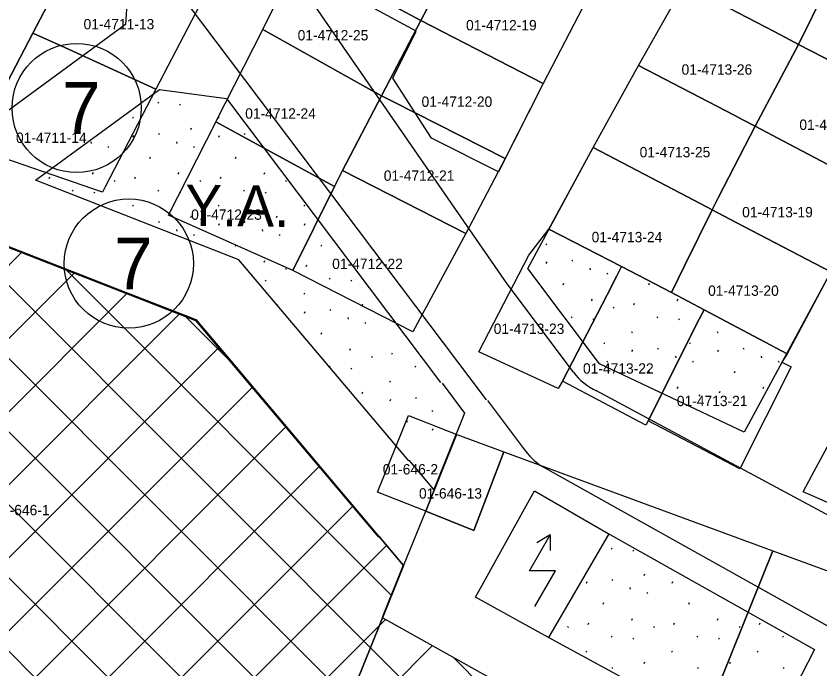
# Model space of a CAD drawing. Extents: x 413946 to 415528, y 4453939 to 4454944.
# Drawn here: x 415176.9 to 415254.7, y 4454047.3 to 4454110.5 of the extents above; entities that cross this region are included whole.
import ezdxf

# ---------------------------------------------------------------- set-up
doc = ezdxf.new("R2010")
doc.units = 0
for name, color, linetype in [('0_KADASTRO', 7, 'Continuous'), ('Level 27', 7, 'Continuous'), ('Level 28', 7, 'Continuous'), ('Level 34', 7, 'Continuous'), ('Level 41', 7, 'Continuous'), ('Level 54', 7, 'Continuous'), ('Level 57', 7, 'Continuous'), ('Level 58', 7, 'Continuous'), ('Level 62', 7, 'Continuous')]:
    doc.layers.add(name, color=color, linetype=linetype)

# ---------------------------------------------------------------- blocks, each defined once
blk = doc.blocks.new('TRAFO')
at = {"layer": 'Level 54'}
for p, q in [((-1.25, 0), (0.75, 3.464)), ((1.25, 0), (-1.25, 0)), ((-0.749, -3.463), (1.25, 0))]:
    blk.add_line(p, q, dxfattribs=at)
for points in [[(0.75, 3.464), (-0.549, 2.714)], [(0.75, 3.464), (0.75, 1.964)]]:
    blk.add_lwpolyline(points, dxfattribs=at)

msp = doc.modelspace()

# ---------------------------------------------------------------- linework, layer by layer
at = {"layer": '0_KADASTRO'}
for points in [[(415204.33, 4454116.363), (415207.895, 4454123.528), (415217.744, 4454118.463), (415219.904, 4454117.352), (415217.863, 4454113.452), (415216.088, 4454110.06), (415214.149, 4454111.1), (415212.378, 4454112.049)], [(415241.103, 4454113.783), (415245.176, 4454121.722), (415254.189, 4454117.047), (415254.987, 4454116.633), (415256.587, 4454115.803), (415256.586, 4454115.802), (415256.281, 4454115.226), (415255.294, 4454113.204), (415252.633, 4454107.752), (415251.362, 4454108.418), (415250.268, 4454108.991), (415241.551, 4454113.558)], [(415162.917, 4454109.249), (415167.29, 4454118.176), (415176.85, 4454113.829), (415180.302, 4454112.26), (415178.527, 4454108.857), (415175.639, 4454103.326), (415173.083, 4454104.516), (415172.385, 4454104.841)], [(415178.527, 4454108.857), (415180.302, 4454112.26), (415183.068, 4454117.603), (415184.67, 4454116.894), (415195.036, 4454112.308), (415190.414, 4454103.433), (415181.264, 4454107.609)], [(415216.088, 4454110.06), (415217.863, 4454113.452), (415219.904, 4454117.352), (415221.245, 4454116.663), (415231.715, 4454111.289), (415227.918, 4454103.976), (415217.126, 4454109.526)], [(415200.776, 4454109.188), (415204.33, 4454116.363), (415212.378, 4454112.049), (415214.149, 4454111.1), (415216.088, 4454110.06), (415212.262, 4454102.778), (415210.472, 4454103.777)], [(415252.633, 4454107.752), (415255.294, 4454113.204), (415256.281, 4454115.226), (415256.911, 4454114.927), (415258.256, 4454114.286), (415267.469, 4454109.879), (415268.046, 4454109.613), (415264.005, 4454101.803), (415255.011, 4454106.508)], [(415237.148, 4454105.701), (415241.551, 4454113.558), (415250.268, 4454108.991), (415251.362, 4454108.418), (415252.633, 4454107.752), (415248.431, 4454099.833), (415247.248, 4454100.448), (415246.391, 4454100.894)], [(415212.262, 4454102.778), (415216.088, 4454110.06), (415217.126, 4454109.526), (415227.918, 4454103.976), (415224.242, 4454096.712), (415213.356, 4454102.224)], [(415172.87, 4454097.713), (415174.965, 4454101.972), (415175.639, 4454103.326), (415178.527, 4454108.857), (415181.264, 4454107.609), (415190.414, 4454103.433), (415185.535, 4454093.981), (415185.249, 4454093.444)], [(415196.246, 4454100.27), (415200.776, 4454109.188), (415210.472, 4454103.777), (415212.262, 4454102.778), (415208.487, 4454095.555), (415207.721, 4454094.012)], [(415248.431, 4454099.833), (415252.633, 4454107.752), (415255.011, 4454106.508), (415264.005, 4454101.803), (415264.373, 4454101.599), (415260.299, 4454093.589), (415251.166, 4454098.394)], [(415232.755, 4454097.765), (415237.148, 4454105.701), (415246.391, 4454100.894), (415247.248, 4454100.448), (415248.431, 4454099.833), (415244.9, 4454092.977), (415244.266, 4454091.745), (415241.868, 4454092.999)], [(415208.487, 4454095.555), (415212.262, 4454102.778), (415213.356, 4454102.224), (415224.242, 4454096.712), (415220.427, 4454089.47)], [(415191.648, 4454091.238), (415196.222, 4454100.223), (415196.246, 4454100.27), (415207.721, 4454094.012), (415203.676, 4454085.872)], [(415133.362, 4454092.264), (415134.649, 4454095.754), (415146.95, 4454099.632), (415177.26, 4454087.789), (415186.922, 4454084.014), (415193.821, 4454081.318), (415194.307, 4454081.129), (415197.166, 4454077.744), (415214.412, 4454057.32), (415195.992, 4454011.758), (415195.926, 4454011.595), (415189.641, 4454016.614), (415188.973, 4454017.512), (415166.107, 4454048.248)], [(415244.266, 4454091.745), (415244.9, 4454092.977), (415248.431, 4454099.833), (415251.166, 4454098.394), (415260.299, 4454093.589), (415256.135, 4454085.53), (415255.747, 4454085.765), (415246.535, 4454090.563)], [(415228.473, 4454089.867), (415232.755, 4454097.765), (415241.868, 4454092.999), (415244.266, 4454091.745), (415241.627, 4454086.382), (415240.333, 4454083.753), (415235.507, 4454086.274)], [(415203.676, 4454085.872), (415207.721, 4454094.012), (415208.487, 4454095.555), (415220.427, 4454089.47), (415215.301, 4454079.952)], [(415240.333, 4454083.753), (415241.627, 4454086.382), (415244.266, 4454091.745), (415246.535, 4454090.563), (415255.747, 4454085.765), (415251.544, 4454077.816), (415243.486, 4454082.08)], [(415221.699, 4454078.004), (415226.527, 4454087.367), (415228.473, 4454089.867), (415235.507, 4454086.274), (415235.048, 4454085.368), (415234.1, 4454083.536), (415229.782, 4454075.19), (415229.354, 4454074.454)], [(415229.782, 4454075.19), (415234.1, 4454083.536), (415235.048, 4454085.368), (415235.507, 4454086.274), (415240.333, 4454083.753), (415243.486, 4454082.08), (415243.027, 4454081.165), (415238.074, 4454071.333), (415237.86, 4454070.926)], [(415238.074, 4454071.333), (415243.027, 4454081.165), (415243.486, 4454082.08), (415251.544, 4454077.816), (415251.026, 4454077.021), (415251.921, 4454076.562), (415246.938, 4454066.701)], [(415253.067, 4454064.467), (415253.913, 4454066.049), (415258.369, 4454074.275), (415268.586, 4454068.997), (415272.298, 4454067.079), (415271.25, 4454064.388), (415268.86, 4454058.25), (415268.311, 4454057.798)], [(415211.893, 4454064.442), (415214.892, 4454071.859), (415219.547, 4454070.019), (415219.44, 4454069.753), (415216.719, 4454063.015), (415216.548, 4454062.593)], [(415216.548, 4454062.593), (415216.719, 4454063.015), (415219.44, 4454069.753), (415219.547, 4454070.019), (415224.11, 4454068.339), (415221.2, 4454060.74)], [(415191.323, 4454000.209), (415191.579, 4454000.842), (415195.926, 4454011.595), (415195.992, 4454011.758), (415214.412, 4454057.32), (415216.548, 4454062.593), (415221.2, 4454060.74), (415224.11, 4454068.339), (415250.148, 4454058.75), (415217.722, 4453978.272), (415194.351, 4453997.693)], [(415217.722, 4453978.272), (415250.148, 4454058.75), (415267.134, 4454052.551), (415263.176, 4454044.967), (415262.422, 4454043.523), (415261.455, 4454041.584), (415258.808, 4454036.274), (415256.162, 4454028.807), (415253.432, 4454020.879), (415252.517, 4454012.444), (415252.323, 4454008.095), (415251.863, 4453997.942), (415251.451, 4453990.792), (415245.606, 4453981.485), (415247.775, 4453980.242), (415245.659, 4453974.735), (415240.717, 4453961.875)]]:
    msp.add_lwpolyline(points, close=True, dxfattribs=at)
at = {"layer": 'Level 27'}
for points in [[(415271.47, 4454187.13), (415267.59, 4454179.66), (415263.34, 4454171.68), (415259.25, 4454163.93), (415255.09, 4454155.95), (415250.77, 4454147.9), (415246.63, 4454139.92), (415242.97, 4454132.93), (415239.287, 4454125.844), (415235.48, 4454118.532), (415231.715, 4454111.289), (415227.918, 4454103.976), (415223.598, 4454095.439)], [(415226.424, 4454086.088), (415232.755, 4454097.765), (415237.148, 4454105.701), (415241.551, 4454113.558), (415249.19, 4454129.64), (415252.85, 4454136.72), (415256.97, 4454144.84), (415261.25, 4454152.76), (415265.5, 4454160.98), (415269.58, 4454168.78), (415273.71, 4454176.67), (415277.378, 4454183.699)], [(415299.725, 4454171.468), (415296.47, 4454165.62), (415292.19, 4454157.74), (415287.94, 4454149.88), (415283.73, 4454141.97), (415279.73, 4454133.91), (415275.61, 4454125.95), (415271.63, 4454118.04), (415267.47, 4454109.88), (415268.046, 4454109.613), (415264.005, 4454101.803), (415255.747, 4454085.765), (415247.367, 4454070.245)]]:
    msp.add_lwpolyline(points, dxfattribs=at)
at = {"layer": 'Level 28'}
for p, q in [((415187.492, 4454109.677), (415171.047, 4454097.629)), ((415178.773, 4454094.611), (415190.777, 4454103.406)), ((415254.166, 4454049.216), (415249.027, 4454039.171))]:
    msp.add_line(p, q, dxfattribs=at)
for points in [[(415160.498, 4454144.696), (415167.657, 4454144.655), (415187.837, 4454115.147), (415187.492, 4454109.677)], [(415223.598, 4454095.439), (415217.11, 4454098.687), (415213.359, 4454104.475), (415215.626, 4454109.032), (415206.496, 4454114.006), (415205.145, 4454116.801)], [(415190.777, 4454103.406), (415197.268, 4454102.52), (415217.991, 4454075.032)], [(415134.634, 4454095.658), (415146.927, 4454099.535), (415194.252, 4454081.051), (415211.969, 4454060.076)], [(415214.902, 4454067.451), (415198.453, 4454086.925), (415178.773, 4454094.611)], [(415247.367, 4454070.245), (415233.358, 4454076.859), (415226.424, 4454086.088)], [(415217.991, 4454075.032), (415217.991, 4454075.032)], [(415218.129, 4454074.98), (415220.316, 4454072.079)], [(415220.316, 4454072.079), (415217.334, 4454064.7), (415214.936, 4454067.539)], [(415249.027, 4454039.171), (415228.368, 4454050.421), (415221.364, 4454054.262), (415227.072, 4454064.555)], [(415227.072, 4454064.555), (415234.221, 4454060.452), (415254.166, 4454049.216)], [(415212.003, 4454060.163), (415214.368, 4454057.363), (415212.326, 4454052.309), (415246.989, 4454032.919)]]:
    msp.add_lwpolyline(points, dxfattribs=at)
at = {"layer": 'Level 34'}
for p, q in [((415146.927, 4454099.535), (415240.013, 4454006.449)), ((415141.551, 4454097.84), (415238.737, 4454000.654)), ((415136.176, 4454096.144), (415237.461, 4453994.859)), ((415158.53, 4454095.003), (415241.29, 4454012.243)), ((415134.135, 4454091.114), (415236.184, 4453989.065)), ((415170.133, 4454090.471), (415242.566, 4454018.038)), ((415154.101, 4454064.283), (415177.437, 4454087.619)), ((415181.736, 4454085.94), (415213.201, 4454054.474)), ((415157.118, 4454060.229), (415182.522, 4454085.632)), ((415160.135, 4454056.174), (415187.607, 4454083.646)), ((415163.152, 4454052.12), (415192.692, 4454081.66)), ((415193.338, 4454081.408), (415197.28, 4454077.467)), ((415166.169, 4454048.066), (415196.496, 4454078.394)), ((415169.186, 4454044.012), (415199.734, 4454074.561)), ((415172.202, 4454039.958), (415202.972, 4454070.727)), ((415175.219, 4454035.903), (415206.21, 4454066.894)), ((415178.236, 4454031.849), (415209.448, 4454063.061)), ((415181.253, 4454027.795), (415212.703, 4454059.245)), ((415184.27, 4454023.741), (415212.654, 4454052.125)), ((415187.287, 4454019.687), (415217.189, 4454049.589)), ((415219.226, 4454048.449), (415243.856, 4454023.82))]:
    msp.add_line(p, q, dxfattribs=at)
at = {"layer": 'Level 41'}
for p, q in [((415190.612, 4454102.164), (415190.683, 4454102.057)), ((415192.711, 4454101.972), (415192.782, 4454101.865)), ((415188.156, 4454100.711), (415188.227, 4454100.604)), ((415196.449, 4454100.711), (415196.52, 4454100.604)), ((415185.515, 4454099.518), (415185.537, 4454099.567)), ((415190.679, 4454099.134), (415190.75, 4454099.027)), ((415193.808, 4454099.518), (415193.879, 4454099.677)), ((415198.972, 4454099.134), (415199.043, 4454099.027)), ((415184.144, 4454098.343), (415184.162, 4454098.183)), ((415188.214, 4454098.789), (415188.286, 4454098.949)), ((415192.437, 4454098.343), (415192.455, 4454098.183)), ((415196.507, 4454098.789), (415196.579, 4454098.949)), ((415185.774, 4454097.873), (415185.844, 4454097.766)), ((415194.067, 4454097.873), (415194.137, 4454097.766)), ((415189.83, 4454096.729), (415189.902, 4454096.889)), ((415198.123, 4454096.729), (415198.195, 4454096.889)), ((415184.309, 4454095.199), (415184.379, 4454095.359)), ((415192.602, 4454095.199), (415192.672, 4454095.359)), ((415200.895, 4454095.199), (415200.965, 4454095.359)), ((415180.099, 4454094.791), (415180.17, 4454094.951)), ((415186.404, 4454094.583), (415186.475, 4454094.477)), ((415188.392, 4454094.791), (415188.463, 4454094.951)), ((415194.697, 4454094.583), (415194.768, 4454094.477)), ((415196.685, 4454094.791), (415196.756, 4454094.951)), ((415202.99, 4454094.583), (415203.061, 4454094.477)), ((415182.319, 4454093.654), (415182.39, 4454093.547)), ((415184.418, 4454093.462), (415184.489, 4454093.355)), ((415190.612, 4454093.654), (415190.683, 4454093.547)), ((415192.711, 4454093.462), (415192.782, 4454093.355)), ((415198.905, 4454093.654), (415198.976, 4454093.547)), ((415201.004, 4454093.462), (415201.075, 4454093.355)), ((415188.156, 4454092.201), (415188.227, 4454092.094)), ((415196.449, 4454092.201), (415196.52, 4454092.094)), ((415204.742, 4454092.201), (415204.813, 4454092.094)), ((415190.679, 4454090.624), (415190.75, 4454090.517)), ((415193.808, 4454091.008), (415193.879, 4454091.167)), ((415198.972, 4454090.624), (415199.043, 4454090.517)), ((415202.101, 4454091.008), (415202.172, 4454091.167)), ((415192.437, 4454089.833), (415192.455, 4454089.673)), ((415196.507, 4454090.279), (415196.579, 4454090.439)), ((415200.73, 4454089.833), (415200.748, 4454089.673)), ((415204.8, 4454090.279), (415204.872, 4454090.439)), ((415194.067, 4454089.363), (415194.137, 4454089.256)), ((415202.36, 4454089.363), (415202.43, 4454089.256)), ((415198.123, 4454088.219), (415198.195, 4454088.379)), ((415206.416, 4454088.219), (415206.488, 4454088.379)), ((415228.16, 4454088.474), (415228.231, 4454088.367)), ((415200.895, 4454086.689), (415200.965, 4454086.849)), ((415209.188, 4454086.689), (415209.193, 4454086.701)), ((415228.218, 4454086.552), (415228.29, 4454086.712)), ((415230.683, 4454086.897), (415230.754, 4454086.79)), ((415202.99, 4454086.073), (415203.061, 4454085.967)), ((415204.978, 4454086.281), (415205.049, 4454086.441)), ((415232.441, 4454086.106), (415232.459, 4454085.946)), ((415207.198, 4454085.144), (415207.269, 4454085.037)), ((415234.071, 4454085.636), (415234.141, 4454085.529)), ((415201.004, 4454084.952), (415201.075, 4454084.845)), ((415209.297, 4454084.952), (415209.368, 4454084.845)), ((415229.834, 4454084.492), (415229.906, 4454084.652)), ((415238.127, 4454084.492), (415238.199, 4454084.652)), ((415204.742, 4454083.691), (415204.813, 4454083.584)), ((415232.606, 4454082.962), (415232.676, 4454083.122)), ((415240.899, 4454082.962), (415240.969, 4454083.122)), ((415202.133, 4454082.569), (415202.172, 4454082.657)), ((415207.265, 4454082.114), (415207.336, 4454082.007)), ((415210.394, 4454082.498), (415210.465, 4454082.657)), ((415234.701, 4454082.346), (415234.772, 4454082.24)), ((415236.689, 4454082.554), (415236.76, 4454082.714)), ((415204.8, 4454081.769), (415204.872, 4454081.929)), ((415209.023, 4454081.323), (415209.041, 4454081.163)), ((415230.616, 4454081.417), (415230.687, 4454081.31)), ((415232.715, 4454081.225), (415232.786, 4454081.118)), ((415238.909, 4454081.417), (415238.98, 4454081.31)), ((415241.008, 4454081.225), (415241.079, 4454081.118)), ((415210.653, 4454080.853), (415210.723, 4454080.746)), ((415206.416, 4454079.709), (415206.488, 4454079.869)), ((415236.453, 4454079.964), (415236.524, 4454079.857)), ((415244.746, 4454079.964), (415244.817, 4454079.857)), ((415233.812, 4454078.771), (415233.883, 4454078.93)), ((415242.105, 4454078.771), (415242.176, 4454078.93)), ((415209.188, 4454078.179), (415209.258, 4454078.339)), ((415236.511, 4454078.042), (415236.583, 4454078.202)), ((415238.976, 4454078.387), (415239.047, 4454078.28)), ((415244.804, 4454078.042), (415244.876, 4454078.202)), ((415247.269, 4454078.387), (415247.34, 4454078.28)), ((415211.283, 4454077.563), (415211.354, 4454077.457)), ((415213.271, 4454077.771), (415213.342, 4454077.931)), ((415240.734, 4454077.596), (415240.752, 4454077.436)), ((415249.027, 4454077.596), (415249.045, 4454077.436)), ((415207.198, 4454076.634), (415207.269, 4454076.527)), ((415215.491, 4454076.634), (415215.562, 4454076.527)), ((415234.071, 4454077.126), (415234.141, 4454077.019)), ((415242.364, 4454077.126), (415242.434, 4454077.019)), ((415250.657, 4454077.126), (415250.727, 4454077.019)), ((415209.297, 4454076.442), (415209.368, 4454076.335)), ((415238.127, 4454075.982), (415238.199, 4454076.142)), ((415246.42, 4454075.982), (415246.492, 4454076.142)), ((415213.035, 4454075.181), (415213.106, 4454075.074)), ((415240.899, 4454074.452), (415240.969, 4454074.612)), ((415249.192, 4454074.452), (415249.262, 4454074.612)), ((415210.394, 4454073.988), (415210.465, 4454074.147)), ((415215.558, 4454073.604), (415215.629, 4454073.497)), ((415242.994, 4454073.836), (415243.065, 4454073.73)), ((415244.982, 4454074.044), (415245.053, 4454074.204)), ((415213.093, 4454073.259), (415213.165, 4454073.419)), ((415247.202, 4454072.907), (415247.273, 4454072.8)), ((415217.148, 4454072.344), (415217.219, 4454072.237)), ((415214.709, 4454071.199), (415214.781, 4454071.359)), ((415217.206, 4454070.422), (415217.278, 4454070.582)), ((415219.671, 4454070.767), (415219.742, 4454070.66)), ((415213.306, 4454069.34), (415213.342, 4454069.421)), ((415217.384, 4454066.424), (415217.455, 4454066.584)), ((415234.492, 4454059.022), (415234.563, 4454058.915)), ((415236.591, 4454058.83), (415236.662, 4454058.723)), ((415237.688, 4454056.376), (415237.759, 4454056.535)), ((415232.094, 4454055.647), (415232.166, 4454055.807)), ((415234.559, 4454055.992), (415234.63, 4454055.885)), ((415240.387, 4454055.647), (415240.459, 4454055.807)), ((415236.317, 4454055.201), (415236.335, 4454055.041)), ((415237.947, 4454054.731), (415238.017, 4454054.624)), ((415233.71, 4454053.587), (415233.782, 4454053.747)), ((415242.003, 4454053.587), (415242.075, 4454053.747)), ((415232.272, 4454051.649), (415232.343, 4454051.809)), ((415236.482, 4454052.057), (415236.552, 4454052.217)), ((415240.565, 4454051.649), (415240.636, 4454051.809)), ((415244.775, 4454052.057), (415244.845, 4454052.217)), ((415248.858, 4454051.649), (415248.929, 4454051.809)), ((415230.284, 4454051.441), (415230.355, 4454051.335)), ((415238.577, 4454051.441), (415238.648, 4454051.335)), ((415246.87, 4454051.441), (415246.941, 4454051.335)), ((415234.492, 4454050.512), (415234.563, 4454050.405)), ((415236.591, 4454050.32), (415236.662, 4454050.213)), ((415242.785, 4454050.512), (415242.856, 4454050.405)), ((415244.884, 4454050.32), (415244.955, 4454050.213)), ((415251.078, 4454050.512), (415251.149, 4454050.405)), ((415232.036, 4454049.059), (415232.107, 4454048.952)), ((415240.329, 4454049.059), (415240.4, 4454048.952)), ((415248.622, 4454049.059), (415248.693, 4454048.952)), ((415237.688, 4454047.866), (415237.759, 4454048.025)), ((415245.981, 4454047.866), (415246.052, 4454048.025)), ((415234.559, 4454047.482), (415234.63, 4454047.375)), ((415242.852, 4454047.482), (415242.923, 4454047.375)), ((415251.145, 4454047.482), (415251.216, 4454047.375))]:
    msp.add_line(p, q, dxfattribs=at)
at = {"layer": 'Level 57'}
msp.add_line((415228.456, 4454050.373), (415234.308, 4454060.403), dxfattribs=at)
msp.add_lwpolyline([(415228.473, 4454089.867), (415235.507, 4454086.274), (415240.333, 4454083.753), (415243.486, 4454082.08), (415251.544, 4454077.816)], dxfattribs=at)
at = {"layer": 'Level 58'}
for centre in [(415182.763, 4454101.601), (415187.811, 4454086.55)]:
    msp.add_circle(centre, 6.25, dxfattribs=at)
at = {"layer": 'Level 62'}
for p, q in [((415224.426, 4454084.585), (415174.407, 4454156.934)), ((415222.522, 4454073.306), (415226.214, 4454068.408)), ((415228.06, 4454066.792), (415259.518, 4454049.222))]:
    msp.add_line(p, q, dxfattribs=at)
for points in [[(415190.766, 4454115.298), (415222.383, 4454073.359)], [(415230.839, 4454076.05), (415224.426, 4454084.585)], [(415264.858, 4454057.174), (415233.074, 4454074.229)], [(415226.214, 4454068.408), (415226.406, 4454068.166), (415226.611, 4454067.934), (415226.827, 4454067.714), (415227.054, 4454067.504), (415227.291, 4454067.307), (415227.539, 4454067.122), (415227.795, 4454066.95), (415228.06, 4454066.792)]]:
    msp.add_lwpolyline(points, dxfattribs=at)
for centre, radius, start, end in [((415235.636, 4454079.654), 6, 216.91921, 244.72499), ((415447.466, 4454297.708), 400, 216.8489, 233.86658)]:
    msp.add_arc(centre, radius, start, end, dxfattribs=at)

# ---------------------------------------------------------------- block references
at = {"layer": 'Level 54'}
msp.add_blockref('TRAFO', (415227.846, 4454056.831), dxfattribs=at)

# ---------------------------------------------------------------- texts
at = {"layer": '0_KADASTRO'}
for s, p in [('01-4711-13', (415183.43, 4454109.213)), ('01-4712-19', (415220.449, 4454109.114)), ('01-4712-25', (415204.153, 4454108.141)), ('01-4713-26', (415241.307, 4454104.827)), ('01-4712-20', (415216.143, 4454101.716)), ('01-4712-24', (415199.075, 4454100.573)), ('01-4713-18', (415252.711, 4454099.487)), ('01-4711-14', (415176.89, 4454098.227)), ('01-4713-25', (415237.25, 4454096.83)), ('01-4712-21', (415212.486, 4454094.559)), ('01-4712-23', (415193.845, 4454090.786)), ('01-4713-19', (415247.173, 4454091.026)), ('01-4713-24', (415232.605, 4454088.614)), ('01-4712-22', (415207.494, 4454086.024)), ('01-4713-20', (415243.876, 4454083.431)), ('01-4713-23', (415223.127, 4454079.745)), ('01-4713-22', (415231.768, 4454075.905)), ('01-4713-21', (415240.851, 4454072.76)), ('01-646-2', (415212.39, 4454066.147)), ('01-646-13', (415215.895, 4454063.816)), ('01-646-1', (415174.786, 4454062.203))]:
    msp.add_text(s, height=1, dxfattribs=at).set_placement(p)
at = {"layer": 'Level 41'}
msp.add_text('Y.A.', height=4, rotation=359.4141, dxfattribs=at).set_placement((415193.242, 4454090.199))
at = {"layer": 'Level 58'}
for p in [(415181.345, 4454099.102), (415186.393, 4454084.051)]:
    msp.add_text('7', height=5, dxfattribs=at).set_placement(p)

doc.saveas('drawing.dxf')
